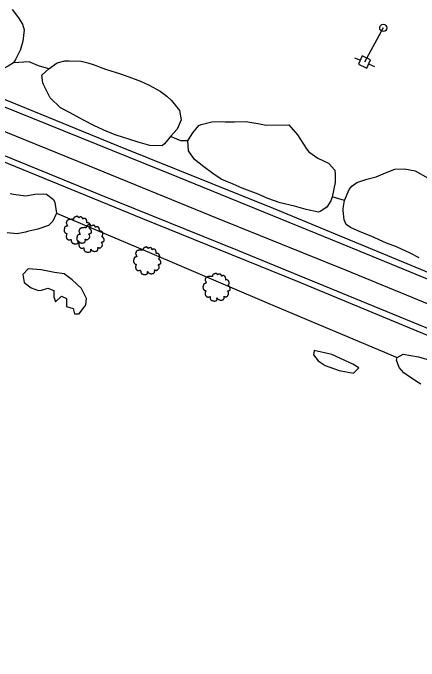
# Model space of a CAD drawing. Extents: x 2160437 to 2172832, y 205694 to 212444.
# Drawn here: x 2163372.4 to 2163597.9, y 210132.6 to 210492.3 of the extents above; entities that cross this region are included whole.
import ezdxf

# ---------------------------------------------------------------- set-up
doc = ezdxf.new("R2010")
doc.units = 0
for name, color, linetype in [('RD_EX_LaneStripe', 7, 'Continuous'), ('RD_EX_Road', 7, 'Continuous'), ('RD_EX_UT', 7, 'Continuous'), ('RD_EX_UT_Guy', 7, 'Continuous'), ('RD_EX_VEG', 7, 'Continuous'), ('RD_EX_VEG_ShrubLine', 7, 'Continuous'), ('RD_EX_VEG_TreeLine', 7, 'Continuous')]:
    doc.layers.add(name, color=color, linetype=linetype)

# ---------------------------------------------------------------- blocks, each defined once
blk = doc.blocks.new('T2')
at = {"layer": 'RD_EX_VEG'}
for points in [[(0.05, 7.21), (-0.25, 7.24), (-0.57, 7.14), (-0.82, 7.04), (-1.05, 6.96), (-1.27, 6.86), (-1.57, 6.69), (-1.8, 6.49), (-1.92, 6.24), (-1.97, 6.01), (-2.02, 5.74), (-2.02, 5.56), (-2.15, 5.54), (-2.3, 5.56), (-2.55, 5.64), (-2.8, 5.64), (-3.05, 5.64), (-3.4, 5.61), (-3.75, 5.61), (-4.02, 5.56), (-4.35, 5.51), (-4.72, 5.39), (-5.07, 5.26), (-5.37, 5.01), (-5.62, 4.54), (-5.75, 4.19), (-5.9, 3.94), (-5.75, 3.49), (-5.57, 3.14), (-5.55, 2.94), (-5.47, 2.52), (-5.37, 2.29), (-5.25, 2.09), (-5.32, 2.07), (-5.7, 2.02), (-6, 1.92), (-6.42, 1.69), (-6.64, 1.47), (-6.74, 1.14), (-6.77, 0.79), (-6.87, 0.59), (-6.94, 0.32), (-6.97, 0.24), (-7.02, -0.08), (-6.92, -0.53), (-6.89, -0.88), (-6.77, -1.11), (-6.62, -1.28), (-6.44, -1.53), (-6.05, -1.76), (-5.72, -1.86), (-5.52, -1.88), (-5.7, -2.38), (-5.75, -2.73), (-5.87, -3.13), (-5.87, -3.21), (-5.92, -3.68), (-5.77, -4.01), (-5.7, -4.38), (-5.52, -4.61), (-5.25, -4.91), (-4.92, -5.13), (-4.42, -5.26), (-4.02, -5.23), (-3.45, -5.06), (-3.2, -4.98), (-3.22, -5.16), (-3.2, -5.53), (-3.2, -5.96), (-3.05, -6.28), (-2.95, -6.56), (-2.8, -6.81), (-2.47, -7.03), (-2.07, -7.11), (-1.65, -7.26), (-1.2, -7.33), (-0.7, -7.36), (-0.1, -7.21), (0.18, -7.08), (0.28, -6.91), (0.48, -6.53), (0.43, -6.31), (0.45, -5.71), (0.55, -5.88), (0.73, -6.23), (1.23, -6.53), (1.63, -6.71), (2.1, -6.86), (2.4, -6.93), (2.88, -6.86), (3.25, -6.78), (3.63, -6.66), (3.93, -6.38), (4.1, -6.11), (4.15, -5.83), (4.23, -5.46), (4.28, -5.28)], [(4.28, -5.28), (4.2, -5.11), (4.15, -4.86), (4.23, -4.88), (4.4, -4.93), (4.68, -5.06), (4.9, -5.13), (5.23, -5.11), (5.5, -5.01), (5.95, -4.73), (6.22, -4.26), (6.5, -3.86), (6.57, -3.53), (6.52, -3.31), (6.5, -2.81), (6.3, -2.56), (6.25, -2.43), (6.15, -2.03), (6.22, -1.98), (6.5, -1.93), (6.87, -1.81), (7.15, -1.68), (7.37, -1.51), (7.45, -1.28), (7.42, -0.88), (7.47, -0.48), (7.4, -0.33), (7.3, -0.18), (7.22, 0.02), (7.07, 0.17), (6.97, 0.32), (6.87, 0.42), (6.75, 0.57), (6.57, 0.69), (6.42, 0.74), (6.37, 0.89), (6.52, 1.09), (6.57, 1.19), (6.6, 1.42), (6.82, 1.77), (6.87, 2.17), (6.82, 2.59), (6.77, 2.87), (6.62, 3.14), (6.42, 3.39), (6.3, 3.56), (6.12, 3.69), (5.8, 3.81), (5.55, 3.86), (5.2, 3.86), (5, 3.91), (5.03, 3.96), (5.03, 4.11), (5.03, 4.39), (4.95, 4.84), (4.8, 5.34), (4.8, 5.36), (4.7, 5.61), (4.48, 5.81), (4.3, 5.91), (4.1, 6.04), (3.85, 6.06), (3.55, 6.06), (3.28, 6.01), (3.08, 5.91), (2.9, 5.79), (2.83, 5.94), (2.73, 6.24), (2.68, 6.39), (2.53, 6.56), (2.3, 6.76), (1.85, 6.89), (1.23, 6.81), (0.93, 6.61), (0.78, 6.44), (0.73, 6.56), (0.53, 6.76), (0.43, 6.94), (0.25, 7.06), (0.1, 7.16), (0, 7.21)]]:
    blk.add_spline(points, degree=3, dxfattribs=at)
blk = doc.blocks.new('PP')
at = {"layer": 'RD_EX_UT'}
for p, q in [((2.49, 2.51), (-2.51, 2.51)), ((-2.51, 2.51), (-2.51, -2.49)), ((2.49, -2.49), (2.49, 2.51)), ((-5.94, -0.05), (-2.47, -0.05)), ((-2.51, -2.49), (2.49, -2.49)), ((2.42, -0.05), (6.06, -0.05))]:
    blk.add_line(p, q, dxfattribs=at)

msp = doc.modelspace()

# ---------------------------------------------------------------- linework, layer by layer
at = {"layer": 'RD_EX_LaneStripe'}
msp.add_lwpolyline([(2163344.27, 210436.03), (2163414.73, 210407.45), (2163485.82, 210378.43), (2163557.41, 210349.54), (2163630.41, 210319.67), (2163698.64, 210291.57), (2163771.09, 210262.33), (2163842.32, 210233.17), (2163913.26, 210204.34), (2163984.85, 210175.29), (2164053.38, 210147.25)], dxfattribs=at)
at = {"layer": 'RD_EX_Road'}
for points in [[(2164055.87, 210164.02), (2164004.08, 210185.19), (2163920.58, 210219.36), (2163847.91, 210248.65), (2163765.58, 210282.06), (2163649.55, 210329.02), (2163593.64, 210352.21), (2163517.08, 210383.78), (2163430.92, 210418.42), (2163348.93, 210451.8)], [(2164054.87, 210160.36), (2163971.94, 210194.13), (2163868.37, 210236.26), (2163770.62, 210275.93), (2163648.21, 210325.87), (2163554.92, 210364.19), (2163463.65, 210401.3), (2163347.49, 210448.15)], [(2163339.36, 210424.64), (2163420.98, 210391.42), (2163497.03, 210360.67), (2163575.97, 210328.25), (2163667.7, 210290.66), (2163742.47, 210260.32), (2163822.04, 210228.09), (2163909.42, 210192.51), (2163985.2, 210161.6), (2164049.4, 210135.92)], [(2163337.83, 210421.74), (2163444.25, 210378.23), (2163530.28, 210343.44), (2163596.65, 210315.89), (2163680.6, 210281.31), (2163754.64, 210251.65), (2163815.16, 210227.17), (2163865.96, 210206.52), (2163934.01, 210179.08), (2164048.1, 210132.64)]]:
    msp.add_lwpolyline(points, dxfattribs=at)
at = {"layer": 'RD_EX_UT'}
msp.add_line((2163578.07, 210483.98), (2163575.6, 210479.63), dxfattribs=at)
msp.add_circle((2163578.07, 210483.98), 2, dxfattribs=at)
at = {"layer": 'RD_EX_UT_Guy'}
msp.add_lwpolyline([(2163578.07, 210483.98), (2163567.65, 210465.06)], dxfattribs=at)
at = {"layer": 'RD_EX_VEG_ShrubLine'}
for points in [[(2163392.28, 210461.24), (2163386.5, 210462.95), (2163381.34, 210465.24), (2163372.72, 210464.56)], [(2163469.57, 210421.39), (2163465.62, 210421.35), (2163459.93, 210423.64)], [(2163556.46, 210388.2), (2163549.61, 210390.21)], [(2163396.49, 210381.18), (2163445.61, 210360.56), (2163445.68, 210360.53), (2163514.57, 210331.07), (2163585.7, 210301.16)]]:
    msp.add_lwpolyline(points, dxfattribs=at)
for points in [[(2163382.45, 210339.81), (2163386.59, 210338.29), (2163388.3, 210338.4), (2163391.77, 210339.62), (2163395.09, 210338.23), (2163394.99, 210334.8), (2163396.06, 210332.03), (2163399.34, 210335.16), (2163402.18, 210333.74), (2163402.13, 210329.34), (2163405.79, 210328.35), (2163406.51, 210325.34), (2163409.17, 210325.27), (2163412.94, 210330.23), (2163413.23, 210333.89), (2163410.49, 210339.29), (2163405.25, 210344.22), (2163400.74, 210347.57), (2163395.44, 210348.26), (2163388.04, 210349.73), (2163380.87, 210350.3), (2163377.79, 210347.09), (2163378.56, 210342.8)], [(2163539.73, 210304.98), (2163539.38, 210302.6), (2163541.86, 210299.29), (2163545.86, 210296.73), (2163553.56, 210293.79), (2163561.5, 210292.47), (2163564.57, 210295.3), (2163561.08, 210297.4), (2163549.53, 210302.68)]]:
    msp.add_lwpolyline(points, close=True, dxfattribs=at)
at = {"layer": 'RD_EX_VEG_TreeLine'}
for points in [[(2163371.93, 210494.28), (2163375.5, 210489.64), (2163377.61, 210486.01), (2163378.66, 210482.97), (2163377.92, 210476.58), (2163376.44, 210471.48), (2163376.28, 210471.25), (2163373.73, 210466.45), (2163372.72, 210464.56), (2163369.69, 210462.73), (2163363.74, 210459.86), (2163362.1, 210459.14), (2163358.31, 210459.09), (2163352.93, 210460.75), (2163352.39, 210460.88), (2163347.16, 210463.55), (2163342.97, 210466.13), (2163341.84, 210467.23), (2163337.18, 210471.99), (2163335.08, 210482.27), (2163336.48, 210487.04), (2163338.13, 210492.12), (2163338.87, 210494.31)], [(2163598.05, 210356.32), (2163592.92, 210358.99), (2163585.33, 210362.52), (2163579.88, 210364.47), (2163571.26, 210368.37), (2163565.17, 210370.83), (2163559.92, 210373.24), (2163557.46, 210374.81), (2163556.4, 210377.57), (2163555.74, 210382.68), (2163555.79, 210383.84), (2163556.46, 210388.2), (2163559.05, 210394.4), (2163560.52, 210396.11), (2163563.3, 210398.27), (2163568.93, 210400.12), (2163568.93, 210400.12), (2163574.14, 210401.36), (2163579.37, 210403.54), (2163579.37, 210403.54), (2163584.48, 210405.61), (2163589.93, 210405.8), (2163589.93, 210405.8), (2163595.73, 210404.65), (2163603.03, 210400.62)], [(2163370.81, 210392.18), (2163372.71, 210391.65), (2163379.47, 210390.86), (2163379.47, 210390.86), (2163384.57, 210391.68), (2163389.38, 210391.84), (2163391.03, 210391.65), (2163394.91, 210388.83), (2163395.57, 210387.11), (2163396.49, 210381.18), (2163394.53, 210376.76), (2163392.12, 210374.35), (2163386.27, 210372.37), (2163380.45, 210371), (2163379.33, 210370.63), (2163374.79, 210369.65), (2163369.08, 210370.29)], [(2163598.85, 210286.32), (2163596.46, 210287.7), (2163590.75, 210291.73), (2163589.45, 210292.54), (2163586.86, 210295.59), (2163585.45, 210299.53), (2163585.7, 210301.16), (2163589.2, 210303), (2163597.7, 210301.52), (2163605.17, 210299.31)]]:
    msp.add_lwpolyline(points, dxfattribs=at)
for points in [[(2163392.28, 210461.24), (2163396.97, 210464.68), (2163401.19, 210465.65), (2163403.58, 210465.7), (2163410.34, 210465.62), (2163414, 210464.63), (2163416.92, 210463.73), (2163423.76, 210461.17), (2163432.15, 210458.55), (2163436.82, 210456.79), (2163443.29, 210454.47), (2163448.08, 210452.27), (2163454.21, 210448.84), (2163457.86, 210446.03), (2163460.46, 210443.7), (2163464.94, 210438.15), (2163465.76, 210433.05), (2163465.76, 210433.05), (2163463.54, 210427.88), (2163459.93, 210423.64), (2163456.56, 210419.61), (2163455.31, 210418.58), (2163448.39, 210418.81), (2163441.84, 210420.61), (2163436.82, 210422.28), (2163436.82, 210422.28), (2163429.68, 210424.51), (2163424.44, 210426.59), (2163417.71, 210429.58), (2163417.71, 210429.58), (2163411.52, 210432.88), (2163404.23, 210436.91), (2163398.83, 210439.7), (2163398.83, 210439.7), (2163393.08, 210445.25), (2163389.32, 210452.6), (2163388.99, 210453.46), (2163388.34, 210457.7)], [(2163525.64, 210430.14), (2163530.42, 210424.71), (2163533.7, 210419.46), (2163535.37, 210416.83), (2163536.77, 210415.18), (2163541.64, 210411.75), (2163547.65, 210408.93), (2163547.65, 210408.93), (2163551.16, 210405.08), (2163551.37, 210402.7), (2163551.35, 210398.21), (2163549.61, 210390.21), (2163548.9, 210388.08), (2163546.8, 210384.59), (2163542.98, 210382.02), (2163542.09, 210381.79), (2163535.23, 210383.25), (2163528.66, 210384.98), (2163520.75, 210386.91), (2163520.75, 210386.91), (2163514.02, 210389.35), (2163508.54, 210391.78), (2163499.6, 210395.12), (2163493.1, 210398.08), (2163491.98, 210398.42), (2163488.09, 210400.14), (2163483.43, 210403.16), (2163478.44, 210406.87), (2163473.27, 210411.06), (2163473.27, 210411.06), (2163469.79, 210415.84), (2163469.57, 210421.39), (2163470.14, 210422.32), (2163472.37, 210425.75), (2163475.61, 210429.84), (2163476.94, 210430.36), (2163482.85, 210431.92), (2163488.95, 210431.98), (2163490.31, 210431.85), (2163495.42, 210431.79), (2163501.71, 210432.08), (2163508.45, 210430.9), (2163513.05, 210430.05)]]:
    msp.add_lwpolyline(points, close=True, dxfattribs=at)

# ---------------------------------------------------------------- block references
at = {"layer": 'RD_EX_UT', "xscale": 1.0199999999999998, "yscale": 1.02, "rotation": -24.010730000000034}
msp.add_blockref('PP', (2163567.65, 210465.06), dxfattribs=at)
at = {"layer": 'RD_EX_VEG', "xscale": 1.0499999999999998, "yscale": 1.0499999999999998}
for p in [(2163408.13, 210371.85), (2163415.16, 210367.23), (2163446.68, 210354.82), (2163485.26, 210340.15)]:
    msp.add_blockref('T2', p, dxfattribs=at)

doc.saveas('drawing.dxf')
